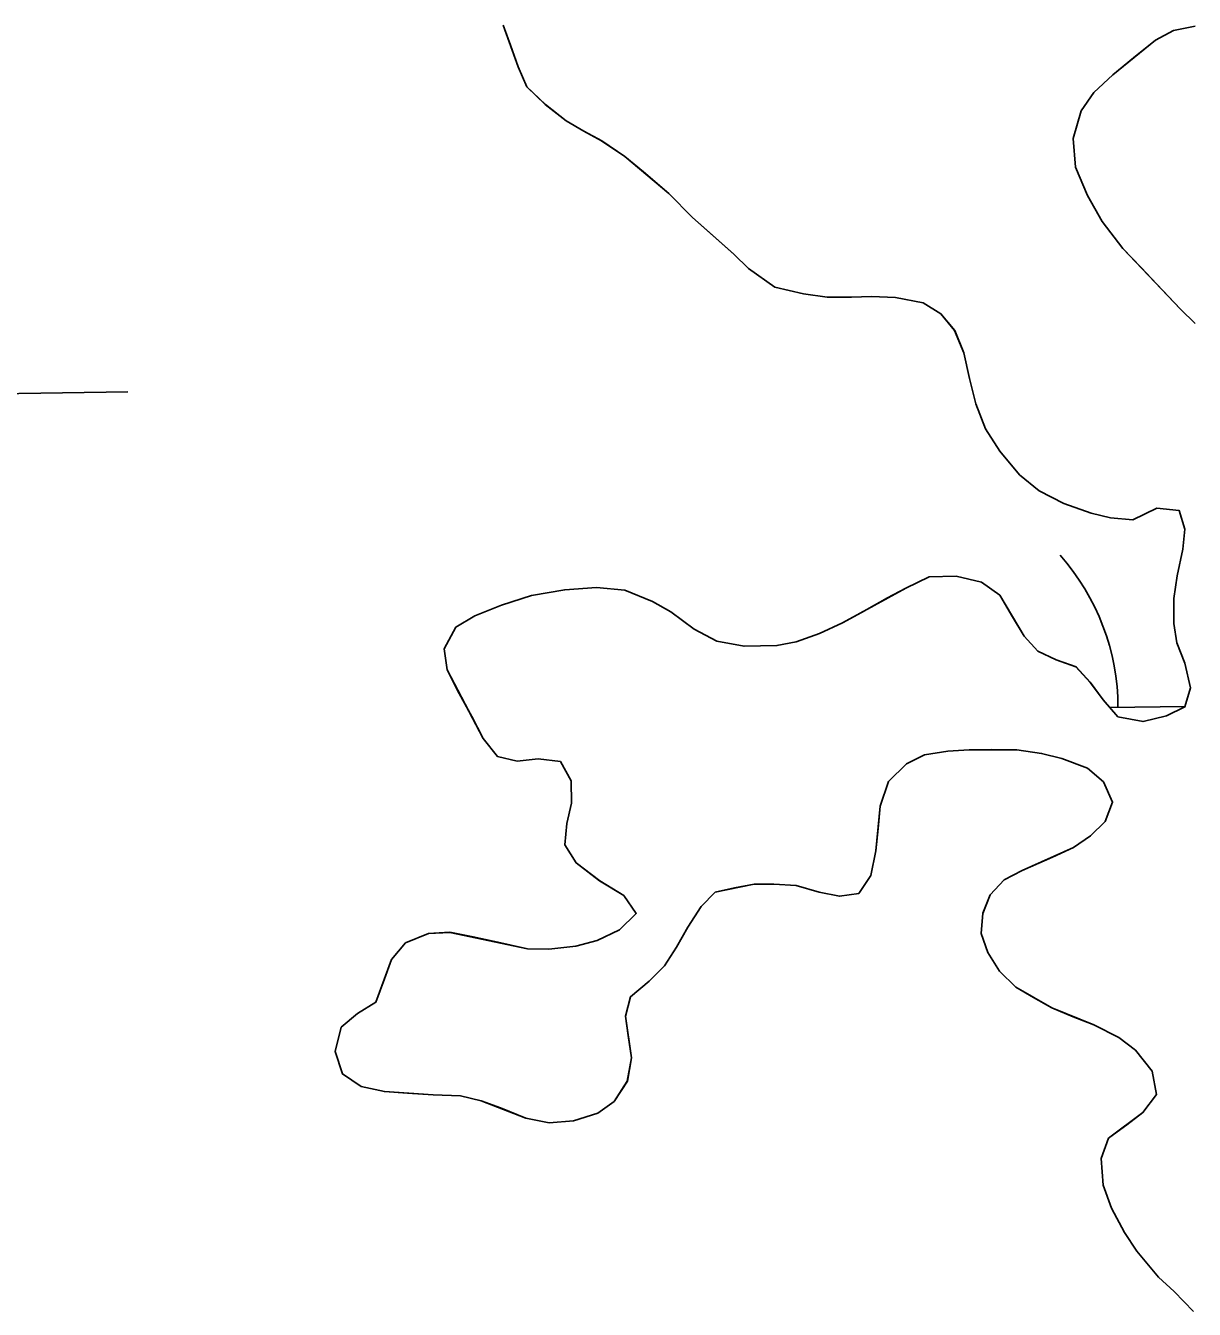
# Model space of a CAD drawing. Extents: x 3807117 to 3845308, y 337856 to 363736.
# Drawn here: x 3824762.2 to 3824941.7, y 344137.1 to 344334.3 of the extents above; entities that cross this region are included whole.
import ezdxf

# ---------------------------------------------------------------- set-up
doc = ezdxf.new("R2010")
doc.units = 0
doc.layers.add('V-TOPO-SHOR', color=7, linetype='Continuous')
doc.layers.add('V-WETL-SWMP', color=7, linetype='Continuous')

msp = doc.modelspace()

# ---------------------------------------------------------------- linework, layer by layer
at = {"layer": 'V-TOPO-SHOR'}
for points in [[(3824907.18, 344280.06), (3824906.29, 344284.03), (3824904.88, 344287.47), (3824902.76, 344290.01), (3824900.03, 344291.71), (3824895.77, 344292.5), (3824892.11, 344292.68), (3824889.06, 344292.56), (3824885.32, 344292.59), (3824881.67, 344293.07), (3824877.25, 344294.1), (3824873.24, 344296.96), (3824870.97, 344299.18), (3824867.71, 344302.11), (3824864.61, 344304.8), (3824860.98, 344308.49), (3824857.12, 344311.8), (3824854.24, 344314.18), (3824850.68, 344316.58), (3824847.94, 344318.05), (3824845.21, 344319.67), (3824842.02, 344322.17), (3824839.16, 344324.87), (3824837.86, 344327.93), (3824836.67, 344331.29), (3824835.54, 344334.35)], [(3824941.82, 344334.18), (3824938.46, 344333.52), (3824935.7, 344332.02), (3824932.33, 344329.3), (3824929.18, 344326.73), (3824926.26, 344324.01), (3824924.33, 344321.21), (3824923.08, 344316.95), (3824923.42, 344312.52), (3824925.29, 344308.16), (3824927.55, 344304.18), (3824930.72, 344300.04), (3824933.52, 344297.12), (3824935.93, 344294.58), (3824939.56, 344290.74), (3824941.83, 344288.51)], [(3824854.62, 344172.15), (3824852.61, 344169.04), (3824850.08, 344167.23), (3824846.33, 344166.04), (3824842.59, 344165.77), (3824839.02, 344166.48), (3824835.14, 344168.04), (3824832.18, 344169.13), (3824828.98, 344169.92), (3824824.79, 344170.03), (3824820.83, 344170.29), (3824817.32, 344170.55), (3824813.75, 344171.34), (3824810.86, 344173.27), (3824809.75, 344176.71), (3824810.69, 344180.44), (3824813.15, 344182.55), (3824815.98, 344184.28), (3824817.31, 344187.85), (3824818.4, 344190.82), (3824820.56, 344193.39), (3824824.08, 344194.81), (3824827.35, 344195.02), (3824830.93, 344194.3), (3824834.74, 344193.51), (3824839.3, 344192.48), (3824842.58, 344192.45), (3824846.7, 344192.88), (3824849.99, 344193.76), (3824853.43, 344195.41), (3824855.97, 344197.91), (3824854.08, 344200.67), (3824850.37, 344202.91), (3824846.73, 344205.68), (3824845, 344208.44), (3824845.33, 344211.72), (3824846.04, 344214.84), (3824845.99, 344218.27), (3824844.34, 344221.25), (3824840.91, 344221.66), (3824837.71, 344221.31), (3824834.66, 344222.02), (3824832.48, 344224.78), (3824830.75, 344228.15), (3824828.79, 344231.67), (3824826.92, 344235.35), (3824826.49, 344238.55), (3824828.27, 344241.89), (3824831.18, 344243.62), (3824835.31, 344245.27), (3824839.9, 344246.75), (3824845.01, 344247.63), (3824849.89, 344247.97), (3824854.23, 344247.55), (3824858.49, 344245.84), (3824861.3, 344244.22), (3824864.86, 344241.6), (3824868.35, 344239.74), (3824872.54, 344238.94), (3824877.57, 344239.06), (3824880.55, 344239.64), (3824884.14, 344240.91), (3824887.66, 344242.56), (3824890.57, 344244.14), (3824894.56, 344246.39), (3824897.39, 344247.89), (3824900.98, 344249.61), (3824905.1, 344249.73), (3824908.98, 344248.79), (3824911.79, 344246.78), (3824913.74, 344243.49), (3824915.55, 344240.5), (3824917.67, 344238.2), (3824920.48, 344236.88), (3824923.52, 344235.79), (3824925.71, 344233.41), (3824927.67, 344230.72), (3824929.94, 344228.11), (3824933.82, 344227.39), (3824937.41, 344228.28), (3824940.24, 344229.63), (3824941.1, 344232.59), (3824940.22, 344236.34), (3824939.02, 344239.47), (3824938.51, 344242.45), (3824938.54, 344246.26), (3824939.03, 344249.77), (3824939.9, 344253.88), (3824940.23, 344256.92), (3824939.34, 344259.82), (3824935.91, 344260.16), (3824932.24, 344258.36), (3824928.81, 344258.69), (3824925.84, 344259.4), (3824921.66, 344260.88), (3824917.86, 344262.82), (3824914.83, 344265.28), (3824911.81, 344268.89), (3824909.63, 344272.34), (3824908.14, 344276.16), (3824907.18, 344280.06)], [(3824941.54, 344136.76), (3824938.6, 344139.83), (3824936.17, 344142.06), (3824932.85, 344146.05), (3824930.97, 344148.89), (3824928.94, 344152.64), (3824927.67, 344156.16), (3824927.4, 344160.28), (3824928.5, 344163.4), (3824931.33, 344165.43), (3824933.79, 344167.32), (3824935.87, 344170.12), (3824935.21, 344173.71), (3824932.64, 344176.93), (3824930.07, 344178.86), (3824926.27, 344180.8), (3824923.08, 344182.04), (3824919.81, 344183.44), (3824917.01, 344184.99), (3824914.27, 344186.61), (3824911.78, 344189.07), (3824909.97, 344191.91), (3824908.93, 344194.81), (3824909.18, 344197.94), (3824910.35, 344200.75), (3824912.5, 344203.09), (3824915.26, 344204.52), (3824919.92, 344206.54), (3824923.14, 344208.04), (3824925.75, 344209.85), (3824927.98, 344212.04), (3824929.14, 344215), (3824927.72, 344218.14), (3824925.29, 344220.22), (3824921.34, 344221.7), (3824918.22, 344222.49), (3824914.42, 344223.05), (3824910.61, 344223.08), (3824907.1, 344223.03), (3824903.82, 344222.83), (3824900.23, 344222.25), (3824897.47, 344220.9), (3824894.71, 344218.18), (3824893.46, 344214.38), (3824893.12, 344210.95), (3824892.79, 344207.52), (3824892, 344203.72), (3824890.15, 344200.98), (3824887.17, 344200.55), (3824884.05, 344201.19), (3824880.55, 344202.21), (3824877.12, 344202.39), (3824874.07, 344202.41), (3824871.09, 344201.83), (3824868.12, 344201.17), (3824865.96, 344198.97), (3824863.88, 344195.79), (3824862.18, 344192.75), (3824860.32, 344189.87), (3824857.94, 344187.52), (3824855.1, 344185.11), (3824854.31, 344182.14), (3824854.75, 344179.16), (3824855.25, 344175.73), (3824854.62, 344172.15)]]:
    msp.add_lwpolyline(points, dxfattribs=at)
at = {"layer": 'V-WETL-SWMP'}
for p, q in [((3824837.86, 344327.93), (3824835.54, 344334.35)), ((3824941.82, 344334.18), (3824938.46, 344333.52)), ((3824935.7, 344332.02), (3824929.18, 344326.73)), ((3824938.46, 344333.52), (3824935.7, 344332.02)), ((3824839.16, 344324.87), (3824837.86, 344327.93)), ((3824929.18, 344326.73), (3824926.26, 344324.01)), ((3824842.01, 344322.17), (3824839.16, 344324.87)), ((3824926.26, 344324.01), (3824924.33, 344321.21)), ((3824845.21, 344319.67), (3824842.01, 344322.17)), ((3824924.33, 344321.21), (3824923.08, 344316.95)), ((3824847.94, 344318.05), (3824845.21, 344319.67)), ((3824850.67, 344316.58), (3824847.94, 344318.05)), ((3824854.24, 344314.18), (3824850.67, 344316.58)), ((3824923.08, 344316.95), (3824923.42, 344312.52)), ((3824860.98, 344308.49), (3824854.24, 344314.18)), ((3824923.42, 344312.52), (3824925.29, 344308.16)), ((3824864.61, 344304.8), (3824860.98, 344308.49)), ((3824925.29, 344308.16), (3824927.55, 344304.18)), ((3824870.97, 344299.18), (3824864.61, 344304.8)), ((3824927.55, 344304.18), (3824930.72, 344300.04)), ((3824873.23, 344296.95), (3824870.97, 344299.18)), ((3824930.72, 344300.04), (3824939.56, 344290.74)), ((3824877.25, 344294.1), (3824873.23, 344296.95)), ((3824881.67, 344293.07), (3824877.25, 344294.1)), ((3824885.32, 344292.59), (3824881.67, 344293.07)), ((3824889.06, 344292.56), (3824885.32, 344292.59)), ((3824892.11, 344292.68), (3824889.06, 344292.56)), ((3824895.77, 344292.5), (3824892.11, 344292.68)), ((3824900.03, 344291.71), (3824895.77, 344292.5)), ((3824902.76, 344290.01), (3824900.03, 344291.71)), ((3824939.56, 344290.74), (3824941.83, 344288.51)), ((3824904.87, 344287.47), (3824902.76, 344290.01)), ((3824906.29, 344284.03), (3824904.87, 344287.47)), ((3824907.18, 344280.06), (3824906.29, 344284.03)), ((3824908.14, 344276.16), (3824907.18, 344280.06)), ((3824745.9, 344277.55), (3824777.89, 344278.03)), ((3824909.63, 344272.34), (3824908.14, 344276.16)), ((3824911.81, 344268.89), (3824909.63, 344272.34)), ((3824914.83, 344265.28), (3824911.81, 344268.89)), ((3824917.86, 344262.82), (3824914.83, 344265.28)), ((3824921.66, 344260.88), (3824917.86, 344262.82)), ((3824925.84, 344259.4), (3824921.66, 344260.88)), ((3824928.81, 344258.69), (3824925.84, 344259.4)), ((3824935.91, 344260.16), (3824932.24, 344258.36)), ((3824939.34, 344259.82), (3824935.91, 344260.16)), ((3824940.23, 344256.92), (3824939.34, 344259.82)), ((3824932.24, 344258.36), (3824928.81, 344258.69)), ((3824939.9, 344253.87), (3824940.23, 344256.92)), ((3824939.03, 344249.76), (3824939.9, 344253.87)), ((3824897.39, 344247.89), (3824900.98, 344249.61)), ((3824900.98, 344249.61), (3824905.1, 344249.73)), ((3824905.1, 344249.73), (3824908.98, 344248.79)), ((3824938.54, 344246.26), (3824939.03, 344249.76)), ((3824839.89, 344246.75), (3824845.01, 344247.63)), ((3824845.01, 344247.63), (3824849.89, 344247.97)), ((3824849.89, 344247.97), (3824854.23, 344247.55)), ((3824854.23, 344247.55), (3824858.49, 344245.84)), ((3824887.66, 344242.56), (3824897.39, 344247.89)), ((3824908.98, 344248.79), (3824911.79, 344246.78)), ((3824831.18, 344243.62), (3824835.31, 344245.27)), ((3824835.31, 344245.27), (3824839.89, 344246.75)), ((3824858.49, 344245.84), (3824861.3, 344244.22)), ((3824911.79, 344246.78), (3824915.55, 344240.5)), ((3824938.51, 344242.45), (3824938.54, 344246.26)), ((3824828.27, 344241.89), (3824831.18, 344243.62)), ((3824861.3, 344244.22), (3824864.86, 344241.6)), ((3824826.49, 344238.55), (3824828.27, 344241.89)), ((3824864.86, 344241.6), (3824868.35, 344239.74)), ((3824884.14, 344240.91), (3824887.66, 344242.56)), ((3824939.02, 344239.47), (3824938.51, 344242.45)), ((3824868.35, 344239.74), (3824872.54, 344238.94)), ((3824877.57, 344239.05), (3824880.55, 344239.64)), ((3824880.55, 344239.64), (3824884.14, 344240.91)), ((3824915.55, 344240.5), (3824917.66, 344238.2)), ((3824940.21, 344236.34), (3824939.02, 344239.47)), ((3824826.92, 344235.35), (3824826.49, 344238.55)), ((3824872.54, 344238.94), (3824877.57, 344239.05)), ((3824917.66, 344238.2), (3824920.47, 344236.88)), ((3824832.47, 344224.78), (3824826.92, 344235.35)), ((3824920.47, 344236.88), (3824923.51, 344235.79)), ((3824923.51, 344235.79), (3824925.71, 344233.4)), ((3824941.1, 344232.59), (3824940.21, 344236.34)), ((3824925.71, 344233.4), (3824927.67, 344230.72)), ((3824940.24, 344229.63), (3824941.1, 344232.59)), ((3824927.67, 344230.72), (3824929.93, 344228.11)), ((3824928.69, 344229.55), (3824940.26, 344229.72)), ((3824937.4, 344228.28), (3824940.24, 344229.63)), ((3824929.93, 344228.11), (3824933.81, 344227.39)), ((3824933.81, 344227.39), (3824937.4, 344228.28)), ((3824834.66, 344222.02), (3824832.47, 344224.78)), ((3824837.71, 344221.31), (3824834.66, 344222.02)), ((3824840.91, 344221.66), (3824837.71, 344221.31)), ((3824844.34, 344221.25), (3824840.91, 344221.66)), ((3824900.23, 344222.25), (3824897.47, 344220.9)), ((3824903.82, 344222.83), (3824900.23, 344222.25)), ((3824907.1, 344223.03), (3824903.82, 344222.83)), ((3824914.41, 344223.05), (3824907.1, 344223.03)), ((3824918.22, 344222.49), (3824914.41, 344223.05)), ((3824921.34, 344221.7), (3824918.22, 344222.49)), ((3824925.29, 344220.22), (3824921.34, 344221.7)), ((3824845.99, 344218.27), (3824844.34, 344221.25)), ((3824897.47, 344220.9), (3824894.71, 344218.18)), ((3824927.72, 344218.14), (3824925.29, 344220.22)), ((3824846.04, 344214.84), (3824845.99, 344218.27)), ((3824894.71, 344218.18), (3824893.46, 344214.38)), ((3824929.14, 344215), (3824927.72, 344218.14)), ((3824845.33, 344211.72), (3824846.04, 344214.84)), ((3824893.46, 344214.38), (3824892.79, 344207.52)), ((3824927.97, 344212.04), (3824929.14, 344215)), ((3824845, 344208.44), (3824845.33, 344211.72)), ((3824925.74, 344209.85), (3824927.97, 344212.04)), ((3824923.14, 344208.04), (3824925.74, 344209.85)), ((3824846.73, 344205.68), (3824845, 344208.44)), ((3824915.26, 344204.52), (3824923.14, 344208.04)), ((3824892.79, 344207.52), (3824892, 344203.72)), ((3824850.36, 344202.91), (3824846.73, 344205.68)), ((3824892, 344203.72), (3824890.15, 344200.99)), ((3824912.5, 344203.09), (3824915.26, 344204.52)), ((3824854.08, 344200.67), (3824850.36, 344202.91)), ((3824874.07, 344202.41), (3824868.11, 344201.16)), ((3824877.12, 344202.39), (3824874.07, 344202.41)), ((3824880.55, 344202.21), (3824877.12, 344202.39)), ((3824884.05, 344201.19), (3824880.55, 344202.21)), ((3824910.35, 344200.75), (3824912.5, 344203.09)), ((3824855.97, 344197.91), (3824854.08, 344200.67)), ((3824868.11, 344201.16), (3824865.96, 344198.97)), ((3824887.17, 344200.55), (3824884.05, 344201.19)), ((3824890.15, 344200.99), (3824887.17, 344200.55)), ((3824909.18, 344197.93), (3824910.35, 344200.75)), ((3824853.43, 344195.41), (3824855.97, 344197.91)), ((3824865.96, 344198.97), (3824863.88, 344195.79)), ((3824908.93, 344194.81), (3824909.18, 344197.93)), ((3824820.55, 344193.39), (3824824.07, 344194.81)), ((3824824.07, 344194.81), (3824827.35, 344195.01)), ((3824827.35, 344195.01), (3824839.3, 344192.48)), ((3824849.99, 344193.76), (3824853.43, 344195.41)), ((3824863.88, 344195.79), (3824862.18, 344192.75)), ((3824909.97, 344191.91), (3824908.93, 344194.81)), ((3824818.4, 344190.82), (3824820.55, 344193.39)), ((3824839.3, 344192.48), (3824842.58, 344192.45)), ((3824842.58, 344192.45), (3824846.7, 344192.88)), ((3824846.7, 344192.88), (3824849.99, 344193.76)), ((3824862.18, 344192.75), (3824860.32, 344189.87)), ((3824911.78, 344189.07), (3824909.97, 344191.91)), ((3824815.98, 344184.28), (3824818.4, 344190.82)), ((3824860.32, 344189.87), (3824857.94, 344187.52)), ((3824914.27, 344186.61), (3824911.78, 344189.07)), ((3824857.94, 344187.52), (3824855.1, 344185.11)), ((3824919.81, 344183.44), (3824914.27, 344186.61)), ((3824813.15, 344182.55), (3824815.98, 344184.28)), ((3824855.1, 344185.11), (3824854.31, 344182.14)), ((3824810.69, 344180.44), (3824813.15, 344182.55)), ((3824854.31, 344182.14), (3824855.25, 344175.73)), ((3824926.27, 344180.8), (3824919.81, 344183.44)), ((3824809.75, 344176.71), (3824810.69, 344180.44)), ((3824930.07, 344178.86), (3824926.27, 344180.8)), ((3824932.64, 344176.93), (3824930.07, 344178.86)), ((3824810.86, 344173.27), (3824809.75, 344176.71)), ((3824935.21, 344173.71), (3824932.64, 344176.93)), ((3824855.25, 344175.73), (3824854.61, 344172.15)), ((3824813.74, 344171.34), (3824810.86, 344173.27)), ((3824935.87, 344170.12), (3824935.21, 344173.71)), ((3824817.32, 344170.55), (3824813.74, 344171.34)), ((3824824.79, 344170.03), (3824817.32, 344170.55)), ((3824854.61, 344172.15), (3824852.61, 344169.04)), ((3824828.98, 344169.92), (3824824.79, 344170.03)), ((3824832.18, 344169.13), (3824828.98, 344169.92)), ((3824839.02, 344166.48), (3824832.18, 344169.13)), ((3824852.61, 344169.04), (3824850.08, 344167.23)), ((3824933.79, 344167.32), (3824935.87, 344170.12)), ((3824842.59, 344165.77), (3824839.02, 344166.48)), ((3824850.08, 344167.23), (3824846.33, 344166.04)), ((3824928.49, 344163.4), (3824933.79, 344167.32)), ((3824846.33, 344166.04), (3824842.59, 344165.77)), ((3824927.4, 344160.28), (3824928.49, 344163.4)), ((3824927.67, 344156.16), (3824927.4, 344160.28)), ((3824928.94, 344152.64), (3824927.67, 344156.16)), ((3824930.97, 344148.89), (3824928.94, 344152.64)), ((3824932.85, 344146.05), (3824930.97, 344148.89)), ((3824936.17, 344142.06), (3824932.85, 344146.05)), ((3824938.59, 344139.83), (3824936.17, 344142.06)), ((3824941.54, 344136.76), (3824938.59, 344139.83))]:
    msp.add_line(p, q, dxfattribs=at)
msp.add_arc((3824894.71, 344229.51), 35.25, 0.0865, 41.6302, dxfattribs=at)

doc.saveas('drawing.dxf')
